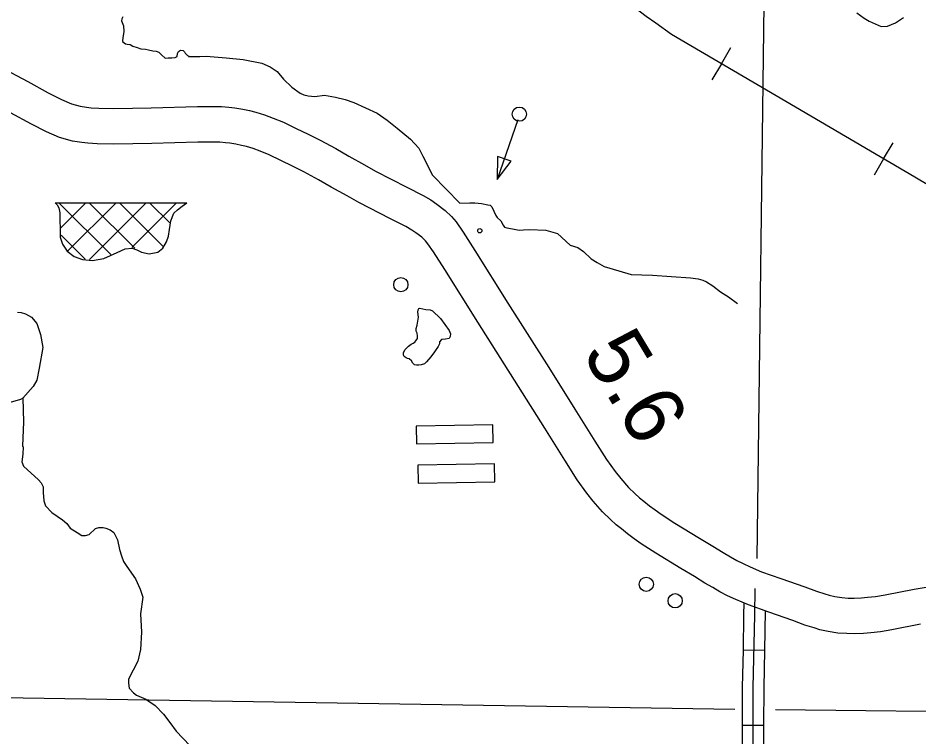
# Model space of a CAD drawing. Extents: x 1382482 to 1385815, y 1168351 to 1170484.
# Drawn here: x 1383658.5 to 1383911.3, y 1169274 to 1169475.9 of the extents above; entities that cross this region are included whole.
import ezdxf

# ---------------------------------------------------------------- set-up
doc = ezdxf.new("R2010")
doc.units = 0
for name, color, linetype in [('10', 7, 'Continuous'), ('32', 7, 'Continuous'), ('35', 7, 'Continuous'), ('48', 7, 'Continuous'), ('5', 7, 'Continuous'), ('57', 7, 'Continuous'), ('Default', 7, 'Continuous')]:
    doc.layers.add(name, color=color, linetype=linetype)

msp = doc.modelspace()

# ---------------------------------------------------------------- linework, layer by layer
at = {"layer": '10'}
for points in [[(1383654.85, 1169461.51), (1383661.18, 1169458.13), (1383666.91, 1169454.96), (1383670.69, 1169453.05), (1383673.5, 1169451.82), (1383675.87, 1169451.17), (1383677.65, 1169450.9), (1383678.98, 1169450.74), (1383681.1, 1169450.62), (1383685.33, 1169450.55), (1383695.81, 1169450.69), (1383708.8, 1169451.09), (1383712.68, 1169451.09), (1383715.57, 1169451.05), (1383717.61, 1169450.89), (1383719.3, 1169450.72), (1383721.54, 1169450.31), (1383723.43, 1169449.92), (1383725.17, 1169449.47), (1383727.66, 1169448.75), (1383730.09, 1169447.83), (1383732.94, 1169446.67), (1383736.55, 1169444.95), (1383739.9, 1169443.31), (1383743.25, 1169441.61), (1383747.63, 1169439.26), (1383751.3, 1169437.18), (1383755.7, 1169434.68), (1383758.8, 1169432.97), (1383767.58, 1169428.48), (1383772.1, 1169426.12), (1383774.31, 1169424.85), (1383775.96, 1169423.71), (1383778.33, 1169421.93), (1383780.11, 1169420.16), (1383781.37, 1169418.7), (1383783.34, 1169415.84), (1383786.63, 1169410.69), (1383795.94, 1169395.88), (1383807.36, 1169377.82), (1383814.72, 1169366.06), (1383820.31, 1169357.1), (1383823.63, 1169351.94), (1383826.06, 1169348.58), (1383827.58, 1169346.67), (1383829.78, 1169344.14), (1383831.54, 1169342.41), (1383832.84, 1169341.24), (1383834.08, 1169340.23), (1383835.63, 1169338.95), (1383837.2, 1169337.8), (1383838.92, 1169336.59), (1383842.73, 1169334.13), (1383849.66, 1169329.9), (1383853.44, 1169327.63), (1383856.32, 1169325.85), (1383858.41, 1169324.63), (1383860.16, 1169323.63), (1383861.91, 1169322.74), (1383863.93, 1169321.83), (1383867.1, 1169320.44), (1383872.49, 1169318.56), (1383879.27, 1169316.17), (1383882.51, 1169314.95), (1383884.84, 1169314.23), (1383886.09, 1169313.83), (1383887.63, 1169313.48), (1383889.62, 1169313.18), (1383891.41, 1169313.06), (1383893.1, 1169313.03), (1383895.09, 1169313.13), (1383896.86, 1169313.26), (1383899.07, 1169313.48), (1383901.76, 1169313.98), (1383909.91, 1169315.53), (1383917.26, 1169316.81)], [(1383911.7, 1169305.69), (1383903.61, 1169304.15), (1383900.49, 1169303.58), (1383897.74, 1169303.3), (1383895.71, 1169303.14), (1383893.25, 1169303.02), (1383890.98, 1169303.07), (1383888.53, 1169303.23), (1383885.79, 1169303.65), (1383883.45, 1169304.17), (1383881.82, 1169304.7), (1383879.27, 1169305.49), (1383875.84, 1169306.78), (1383869.18, 1169309.13), (1383863.45, 1169311.13), (1383859.87, 1169312.69), (1383857.58, 1169313.72), (1383855.38, 1169314.84), (1383853.39, 1169315.99), (1383851.17, 1169317.28), (1383848.24, 1169319.09), (1383844.48, 1169321.35), (1383837.41, 1169325.66), (1383833.32, 1169328.31), (1383831.37, 1169329.68), (1383829.5, 1169331.05), (1383827.75, 1169332.5), (1383826.33, 1169333.64), (1383824.68, 1169335.13), (1383822.5, 1169337.28), (1383819.89, 1169340.28), (1383818.1, 1169342.53), (1383815.37, 1169346.29), (1383811.86, 1169351.76), (1383806.25, 1169360.76), (1383798.89, 1169372.49), (1383787.48, 1169390.55), (1383778.18, 1169405.34), (1383775.01, 1169410.31), (1383773.46, 1169412.56), (1383772.79, 1169413.33), (1383771.76, 1169414.36), (1383770.11, 1169415.6), (1383768.96, 1169416.39), (1383767.3, 1169417.35), (1383762.99, 1169419.59), (1383754.1, 1169424.14), (1383750.81, 1169425.96), (1383746.37, 1169428.48), (1383742.8, 1169430.5), (1383738.63, 1169432.75), (1383735.44, 1169434.35), (1383732.19, 1169435.95), (1383728.9, 1169437.52), (1383726.44, 1169438.52), (1383724.49, 1169439.26), (1383722.53, 1169439.82), (1383721.17, 1169440.17), (1383719.62, 1169440.5), (1383717.91, 1169440.81), (1383716.73, 1169440.93), (1383715.11, 1169441.05), (1383712.61, 1169441.09), (1383708.95, 1169441.09), (1383696.03, 1169440.69), (1383685.32, 1169440.55), (1383680.72, 1169440.62), (1383678.1, 1169440.78), (1383676.33, 1169440.98), (1383673.8, 1169441.36), (1383670.15, 1169442.37), (1383666.42, 1169444), (1383662.23, 1169446.12), (1383656.4, 1169449.34)]]:
    msp.add_lwpolyline(points, dxfattribs=at)
at = {"layer": '32'}
for p, q in [((1383867.98, 1169298.32), (1383861.98, 1169298.44)), ((1383867.74, 1169277.25), (1383861.74, 1169277.27))]:
    msp.add_line(p, q, dxfattribs=at)
for points in [[(1383862.28, 1169023.84), (1383862.44, 1169032.46), (1383862.63, 1169053.65), (1383862.71, 1169067.33), (1383862.71, 1169079.26), (1383862.86, 1169103.72), (1383863.17, 1169145.65), (1383864.32, 1169232.68), (1383864.7, 1169268.66), (1383864.78, 1169287.98), (1383865.16, 1169308.27), (1383865.27, 1169315.78)], [(1383861.98, 1169298.44), (1383862.16, 1169308.32), (1383862.21, 1169311.66)], [(1383867.98, 1169298.32), (1383868.19, 1169309.48)], [(1383861.74, 1169277.27), (1383861.78, 1169288.01), (1383861.98, 1169298.44)], [(1383867.74, 1169277.25), (1383867.78, 1169287.94), (1383867.98, 1169298.32)], [(1383861.57, 1169256.18), (1383861.7, 1169268.68), (1383861.74, 1169277.27)], [(1383867.57, 1169256.11), (1383867.7, 1169268.64), (1383867.74, 1169277.25)]]:
    msp.add_lwpolyline(points, dxfattribs=at)
at = {"layer": '35'}
for points in [[(1383893.81, 1169477.36), (1383895.84, 1169475.9), (1383897.3, 1169475.02), (1383900.62, 1169473.6), (1383902.41, 1169473.68), (1383904.67, 1169474.57), (1383906.94, 1169476.08)], [(1383687.91, 1169476.25), (1383687.59, 1169475.75), (1383687.52, 1169475.19), (1383688.02, 1169473.78), (1383688.16, 1169472.16), (1383687.84, 1169470.37), (1383687.81, 1169469.52), (1383687.88, 1169469.24), (1383688.58, 1169468.71), (1383689.14, 1169468.61), (1383689.95, 1169468.46), (1383690.66, 1169468.04), (1383691.87, 1169467.66), (1383692.91, 1169467.27), (1383694.25, 1169467.17), (1383695.12, 1169466.99), (1383696.29, 1169466.74), (1383697.2, 1169466.67), (1383698.01, 1169466.36), (1383698.71, 1169465.62), (1383699.74, 1169464.7), (1383700.58, 1169464.77), (1383701.64, 1169464.77), (1383702.55, 1169464.88), (1383702.97, 1169465.02), (1383703.15, 1169465.12), (1383703.22, 1169465.93), (1383703.5, 1169466.57), (1383704.06, 1169466.95), (1383704.84, 1169466.78), (1383705.19, 1169466.46), (1383705.4, 1169466.11), (1383706.03, 1169465.41), (1383706.35, 1169465.19)], [(1383706.32, 1169465.12), (1383707.48, 1169465.12), (1383709.49, 1169465.16), (1383711.24, 1169465.21), (1383714.64, 1169464.91), (1383716.84, 1169464.79), (1383721.68, 1169464.31), (1383726.89, 1169463.26), (1383729.2, 1169462.25), (1383731.18, 1169460.93), (1383732.97, 1169458.79), (1383735.26, 1169456.54), (1383737.68, 1169454.84), (1383738.67, 1169454.35), (1383739.89, 1169454.05), (1383741.71, 1169453.93), (1383744.5, 1169454.23), (1383747.59, 1169453.69), (1383750.22, 1169453.06), (1383752.67, 1169452.23), (1383759.2, 1169449.2), (1383762.06, 1169447.27), (1383764.86, 1169445.02), (1383768.57, 1169441.94), (1383770.92, 1169439.38), (1383772.03, 1169437.14)], [(1383772.03, 1169437.14), (1383774.76, 1169431.78), (1383782.45, 1169423.9), (1383785.25, 1169424), (1383786.67, 1169424.07), (1383788.5, 1169423.86), (1383790.27, 1169423.52), (1383790.93, 1169423.34), (1383791.41, 1169422.89), (1383792.55, 1169420.51), (1383792.9, 1169419.92), (1383793.94, 1169419.02), (1383794.59, 1169417.81), (1383794.94, 1169417.25), (1383795.63, 1169417.01), (1383797.19, 1169416.74), (1383799.05, 1169416.36), (1383800.33, 1169416.42), (1383801.99, 1169416.56), (1383806.57, 1169416.36)], [(1383806.57, 1169416.36), (1383809.85, 1169415.38), (1383813.43, 1169412.15), (1383815.57, 1169411.46), (1383817.09, 1169410.35), (1383819.24, 1169408.34), (1383820.97, 1169407.31), (1383822.9, 1169406.2), (1383827.05, 1169404.95), (1383830.51, 1169403.91), (1383836.46, 1169403.72), (1383847.16, 1169403.02), (1383849.33, 1169402.69), (1383850.57, 1169402.31), (1383851.64, 1169401.82), (1383853.44, 1169400.71), (1383855.55, 1169399.05), (1383857.8, 1169397.64), (1383860.36, 1169395.8)], [(1383658.36, 1169393.29), (1383659.32, 1169393.23), (1383660.56, 1169392.9), (1383662.24, 1169391.97), (1383663.73, 1169390.15), (1383664.78, 1169387.05), (1383665.42, 1169383.39), (1383664.44, 1169377.59), (1383663.72, 1169374.22), (1383662.71, 1169372.51), (1383659.78, 1169369.16), (1383659.15, 1169368.82), (1383653.27, 1169367.16)], [(1383770.07, 1169385.28), (1383770.54, 1169385.97), (1383770.54, 1169386.65), (1383770.47, 1169387.48), (1383770.14, 1169388.03), (1383770.14, 1169388.39), (1383770.22, 1169388.75), (1383770.47, 1169389.69), (1383770.79, 1169391.93), (1383770.65, 1169393.34), (1383770.76, 1169393.99), (1383770.94, 1169394.35), (1383771.23, 1169394.42), (1383772.85, 1169394.06), (1383774.12, 1169393.99), (1383774.8, 1169393.74), (1383776.97, 1169391.6), (1383779.47, 1169388.21), (1383779.83, 1169387.23), (1383779.68, 1169386.51), (1383779.43, 1169385.97), (1383778.42, 1169385.79), (1383777.29, 1169385.69), (1383776.72, 1169385.04), (1383776.72, 1169384.45), (1383776.36, 1169383.65), (1383775.35, 1169382.21)], [(1383775.35, 1169382.21), (1383774.26, 1169380.83), (1383773.07, 1169379.39), (1383772.49, 1169378.85), (1383771.55, 1169378.52), (1383770.94, 1169378.45), (1383770.32, 1169378.45), (1383769.75, 1169378.52), (1383769.24, 1169379.06), (1383768.91, 1169379.68), (1383768.19, 1169380.22), (1383767.72, 1169380.33), (1383767.36, 1169380.54), (1383766.82, 1169380.91), (1383766.6, 1169381.3), (1383766.6, 1169382.03), (1383767.14, 1169382.86), (1383768.01, 1169383.8), (1383768.77, 1169384.34), (1383769.38, 1169384.66), (1383769.78, 1169384.92), (1383770.07, 1169385.28)], [(1383659.78, 1169369.16), (1383659.98, 1169362.58), (1383659.71, 1169355.73), (1383659.87, 1169355.54), (1383659.81, 1169353.5), (1383659.56, 1169351.32), (1383659.98, 1169350.1), (1383664.22, 1169346.3), (1383664.96, 1169345.41), (1383665.49, 1169344.32), (1383665.53, 1169342.73), (1383665.67, 1169340.33), (1383666.15, 1169338.94), (1383667.98, 1169337.05), (1383670.99, 1169335.03), (1383672.19, 1169334.03), (1383673.14, 1169332.65), (1383675.04, 1169331.46), (1383676.34, 1169330.65), (1383677.43, 1169330.58), (1383678.45, 1169330.89), (1383680.18, 1169332.55), (1383681.16, 1169332.83), (1383682.4, 1169332.83), (1383683.13, 1169332.69), (1383684.33, 1169332.23), (1383685.32, 1169331.46), (1383686.37, 1169329.38), (1383686.94, 1169326.7), (1383687.46, 1169324.87), (1383688.06, 1169323.32), (1383688.96, 1169321.92), (1383691.4, 1169318.43), (1383692.76, 1169315.57), (1383693.53, 1169313.32), (1383692.83, 1169308.67), (1383693.11, 1169303.46), (1383692.83, 1169298.6), (1383692.06, 1169295.36), (1383689.51, 1169290.24), (1383689.51, 1169289.16), (1383689.69, 1169287.75), (1383690.85, 1169286.48), (1383691.75, 1169285.76), (1383694.35, 1169284.71), (1383696.95, 1169282.91), (1383699.29, 1169280.41)], [(1383699.29, 1169280.41), (1383701.08, 1169278.14), (1383702.85, 1169275.68), (1383706.7, 1169271.69)]]:
    msp.add_lwpolyline(points, dxfattribs=at)
at = {"layer": '5'}
for points in [[(1383867.95, 1169494.8), (1383865.73, 1169324.19)], [(1383654.02, 1169285.12), (1383859.61, 1169281.9)], [(1383870.97, 1169281.75), (1384006.27, 1169280.26)]]:
    msp.add_lwpolyline(points, dxfattribs=at)
at = {"layer": '57'}
for p, q in [((1383668.88, 1169424.05), (1383705.84, 1169424.05)), ((1383684.49, 1169409.51), (1383670.11, 1169423.89)), ((1383670.4, 1169416.95), (1383677.36, 1169423.91)), ((1383672.47, 1169410.53), (1383685.8, 1169423.86)), ((1383691.22, 1169411.27), (1383678.55, 1169423.94)), ((1383678.56, 1169408.13), (1383694.35, 1169423.93)), ((1383699.19, 1169411.78), (1383687.12, 1169423.85)), ((1383690.39, 1169411.49), (1383702.76, 1169423.85)), ((1383701.06, 1169418.4), (1383695.59, 1169423.87)), ((1383677.27, 1169408.25), (1383670.53, 1169414.99)), ((1383791.68, 1169361.71), (1383770.18, 1169361.34)), ((1383770.18, 1169361.34), (1383770.27, 1169356.34)), ((1383791.76, 1169356.71), (1383791.68, 1169361.71)), ((1383770.27, 1169356.34), (1383791.76, 1169356.71)), ((1383792.17, 1169350.71), (1383770.67, 1169350.34)), ((1383770.67, 1169350.34), (1383770.76, 1169345.34)), ((1383792.26, 1169345.71), (1383792.17, 1169350.71)), ((1383770.76, 1169345.34), (1383792.26, 1169345.71))]:
    msp.add_line(p, q, dxfattribs=at)
msp.add_lwpolyline([(1383668.88, 1169424.05), (1383669.41, 1169423.47), (1383669.9, 1169422.59), (1383670.24, 1169421.26), (1383670.24, 1169419.27), (1383670.29, 1169416.68), (1383670.29, 1169414.36), (1383670.95, 1169412.43), (1383672.22, 1169410.44), (1383674.21, 1169409), (1383676.53, 1169408.12), (1383679.35, 1169407.84), (1383682.55, 1169408.45), (1383686.25, 1169410.11), (1383688.51, 1169411.1), (1383690.45, 1169411.27), (1383691.77, 1169410.88), (1383693.1, 1169410.22), (1383695.25, 1169409.72), (1383697.74, 1169410.16), (1383699.06, 1169411.27), (1383700.17, 1169413.09), (1383700.66, 1169414.69), (1383700.94, 1169416.57), (1383701.38, 1169418.94), (1383702.15, 1169421.1), (1383703.2, 1169422.09), (1383704.53, 1169423.14), (1383705.84, 1169424.05)], dxfattribs=at)
at = {"layer": 'Default'}
for p, q in [((1383855.83, 1169463.11), (1383858.5, 1169467.66)), ((1383855.83, 1169463.11), (1383853.15, 1169458.56)), ((1383901.35, 1169436.37), (1383904.02, 1169440.92)), ((1383901.35, 1169436.37), (1383898.68, 1169431.81))]:
    msp.add_line(p, q, dxfattribs=at)
for points in [[(1383841.86, 1169471.32), (1383837.41, 1169474.46), (1383834.73, 1169476.33), (1383831.19, 1169479.06), (1383827.97, 1169481.76), (1383826.45, 1169482.84), (1383824.55, 1169484.6), (1383822.51, 1169486.49), (1383820.9, 1169488.02), (1383817.37, 1169491.93), (1383814.4, 1169495.38), (1383812.7, 1169497.54), (1383810.27, 1169500.85), (1383808.74, 1169503.11), (1383806.22, 1169506.98), (1383803.33, 1169511.4), (1383799.32, 1169517.52), (1383797.52, 1169520.36), (1383795.81, 1169523.03), (1383794.12, 1169525.65), (1383787.51, 1169535.85), (1383786.07, 1169538.15), (1383783.26, 1169542.55), (1383781.11, 1169545.79)], [(1384332.09, 1169183.43), (1384316.13, 1169192.72), (1384311.91, 1169195.18), (1384294.47, 1169205.41), (1384281.57, 1169212.93), (1384249.18, 1169231.98), (1384225.57, 1169246.05), (1384170.06, 1169278.7), (1384103.85, 1169317.01), (1384078.66, 1169331.73), (1384060.2, 1169342.7), (1384005.02, 1169375.11), (1383961.45, 1169400.66), (1383910.1, 1169431.23), (1383873.88, 1169452.49), (1383841.86, 1169471.32), (1383837.41, 1169474.46), (1383834.73, 1169476.33)], [(1384332.09, 1169183.43), (1384316.13, 1169192.72), (1384311.91, 1169195.18), (1384294.47, 1169205.41), (1384281.57, 1169212.93), (1384249.18, 1169231.98), (1384225.57, 1169246.05), (1384170.06, 1169278.7), (1384103.85, 1169317.01), (1384078.66, 1169331.73), (1384060.2, 1169342.7), (1384005.02, 1169375.11), (1383961.45, 1169400.66), (1383910.1, 1169431.23), (1383873.88, 1169452.49), (1383841.86, 1169471.32)], [(1383798.7, 1169447.36), (1383792.92, 1169430.58)]]:
    msp.add_lwpolyline(points, dxfattribs=at)
msp.add_lwpolyline([(1383796.84, 1169435.7), (1383792.98, 1169437.03), (1383792.92, 1169430.58)], close=True, dxfattribs=at)
for centre, radius in [((1383799.14, 1169448.93), 2), ((1383788.04, 1169416.2), 0.6), ((1383765.87, 1169401.05), 2), ((1383834.74, 1169316.93), 2), ((1383842.85, 1169312.29), 2)]:
    msp.add_circle(centre, radius, dxfattribs=at)

# ---------------------------------------------------------------- texts
at = {"layer": '48'}
msp.add_text('5.6', height=16.896, rotation=301.0339, dxfattribs=at).set_placement((1383816.58, 1169381.8))

doc.saveas('drawing.dxf')
